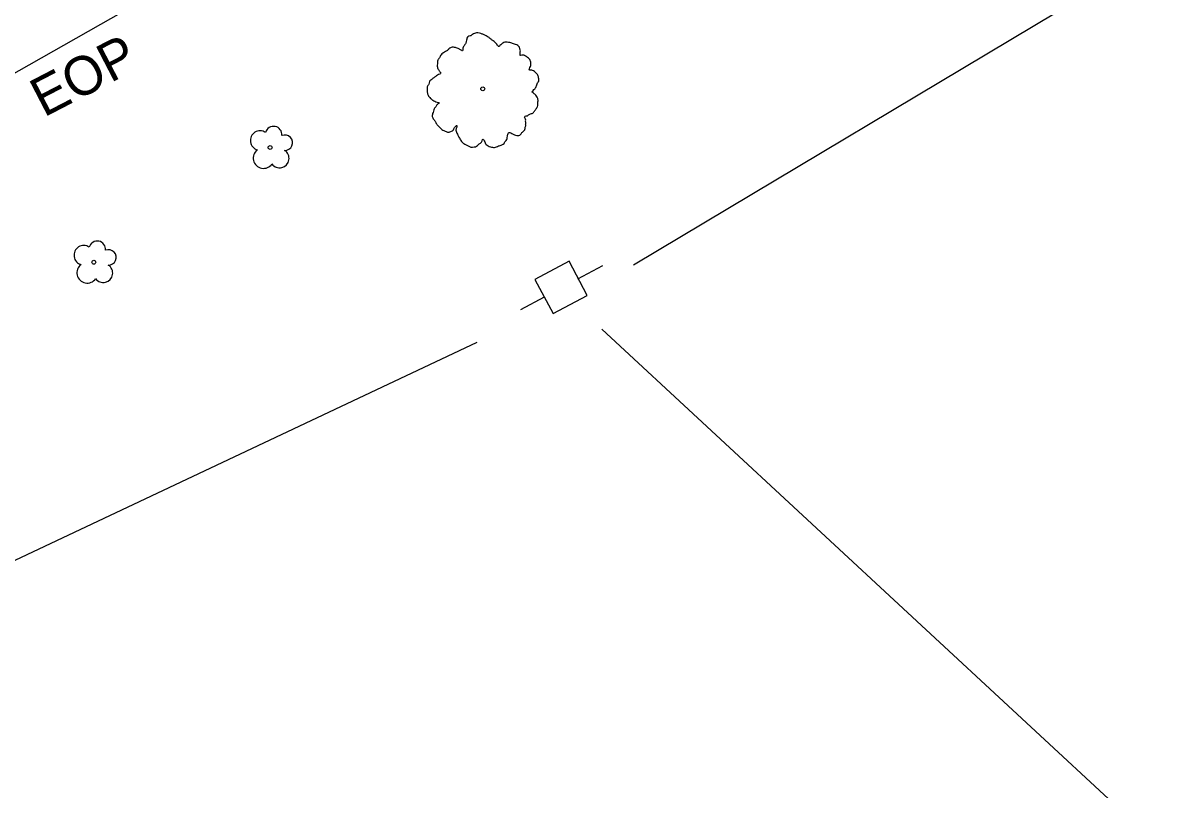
# Model space of a CAD drawing. Extents: x 2076109 to 2080761, y 592812 to 596750.
# Drawn here: x 2077136.1 to 2077285.2, y 595575.9 to 595674.8 of the extents above; entities that cross this region are included whole.
import ezdxf

# ---------------------------------------------------------------- set-up
doc = ezdxf.new("R2010")
doc.units = 0
for name, color, linetype in [('Default', 7, 'Continuous'), ('RD_EX_Road', 7, 'Continuous'), ('RD_EX_Road_txCode', 7, 'Continuous'), ('RD_EX_UT', 7, 'Continuous'), ('RD_EX_VEG', 7, 'Continuous'), ('RD_PD_ALT5_TX', 7, 'Continuous')]:
    doc.layers.add(name, color=color, linetype=linetype)

msp = doc.modelspace()

# ---------------------------------------------------------------- linework, layer by layer
at = {"layer": 'Default'}
msp.add_arc((2035586.7, 547847.96), 63546.51, 48.5011873, 49.2923126, dxfattribs=at)
msp.add_arc((2035586.7, 547847.96), 63546.51, 48.5011873, 49.2923126, dxfattribs=at)
at = {"layer": 'RD_EX_Road'}
msp.add_lwpolyline([(2076946.45, 595562.46), (2076964.21, 595572.12), (2076985.67, 595584.13), (2077003.53, 595594.22), (2077020.62, 595603.86), (2077041.5, 595615.67), (2077059.57, 595625.8), (2077078.55, 595636.46), (2077097.33, 595647.01), (2077110.03, 595654.24), (2077127.93, 595664.39), (2077149.02, 595676.34), (2077165.44, 595685.72), (2077186.78, 595697.64), (2077191.37, 595700.15), (2077199.53, 595704.6), (2077201.82, 595704.54), (2077204.49, 595706.23)], dxfattribs=at)
msp.add_lwpolyline([(2076946.45, 595562.46), (2076964.21, 595572.12), (2076985.67, 595584.13), (2077003.53, 595594.22), (2077020.62, 595603.86), (2077041.5, 595615.67), (2077059.57, 595625.8), (2077078.55, 595636.46), (2077097.33, 595647.01), (2077110.03, 595654.24), (2077127.93, 595664.39), (2077149.02, 595676.34), (2077165.44, 595685.72), (2077186.78, 595697.64), (2077191.37, 595700.15), (2077199.53, 595704.6), (2077201.82, 595704.54), (2077204.49, 595706.23)], dxfattribs=at)
at = {"layer": 'RD_EX_UT'}
for p, q in [((2077214.8, 595643.67), (2077512.89, 595821.92)), ((2077214.8, 595643.67), (2077512.89, 595821.92)), ((2077206.48, 595644.12), (2077202.07, 595641.77)), ((2077206.48, 595644.12), (2077202.07, 595641.77)), ((2077208.84, 595639.71), (2077206.48, 595644.12)), ((2077208.84, 595639.71), (2077206.48, 595644.12)), ((2077207.62, 595641.83), (2077210.83, 595643.55)), ((2077207.62, 595641.83), (2077210.83, 595643.55)), ((2077202.07, 595641.77), (2077204.43, 595637.36)), ((2077202.07, 595641.77), (2077204.43, 595637.36)), ((2077200.25, 595637.89), (2077203.31, 595639.52)), ((2077200.25, 595637.89), (2077203.31, 595639.52)), ((2077204.43, 595637.36), (2077208.84, 595639.71)), ((2077204.43, 595637.36), (2077208.84, 595639.71)), ((2077210.71, 595635.37), (2077493.63, 595372.87)), ((2077210.71, 595635.37), (2077493.63, 595372.87)), ((2076957.46, 595521.79), (2077194.62, 595633.66)), ((2076957.46, 595521.79), (2077194.62, 595633.66))]:
    msp.add_line(p, q, dxfattribs=at)
at = {"layer": 'RD_EX_VEG'}
for centre, radius in [((2077195.36, 595666.36), 0.25), ((2077195.36, 595666.36), 0.25), ((2077195.34, 595666.35), 0.0001), ((2077195.34, 595666.35), 0.0001), ((2077167.95, 595658.79), 0.25), ((2077167.95, 595658.79), 0.25), ((2077145.22, 595643.99), 0.25), ((2077145.22, 595643.99), 0.25)]:
    msp.add_circle(centre, radius, dxfattribs=at)
for centre, radius, start, end in [((2077168.4, 595660.44), 1.08, 354.6037, 164.3834), ((2077168.4, 595660.44), 1.08, 354.6037, 164.3834), ((2077166.66, 595659.69), 1.26, 56.0792, 254.3614), ((2077166.66, 595659.69), 1.26, 56.0792, 254.3614), ((2077169.85, 595659.41), 0.995, 268.39, 111.6741), ((2077169.85, 595659.41), 0.995, 268.39, 111.6741), ((2077167.1, 595657.42), 1.32, 126.51, 325.3863), ((2077167.1, 595657.42), 1.32, 126.51, 325.3863), ((2077169.17, 595657.39), 1.22, 216.1941, 57.732), ((2077169.17, 595657.39), 1.22, 216.1941, 57.732), ((2077145.67, 595645.64), 1.08, 354.6037, 164.3834), ((2077145.67, 595645.64), 1.08, 354.6037, 164.3834), ((2077143.93, 595644.89), 1.26, 56.0792, 254.3614), ((2077143.93, 595644.89), 1.26, 56.0792, 254.3614), ((2077147.12, 595644.61), 0.995, 268.39, 111.6741), ((2077147.12, 595644.61), 0.995, 268.39, 111.6741), ((2077144.37, 595642.62), 1.32, 126.51, 325.3863), ((2077144.37, 595642.62), 1.32, 126.51, 325.3863), ((2077146.44, 595642.59), 1.22, 216.1941, 57.732), ((2077146.44, 595642.59), 1.22, 216.1941, 57.732)]:
    msp.add_arc(centre, radius, start, end, dxfattribs=at)
for points in [[(2077200.1, 595671.73), (2077199.89, 595671.94), (2077199.58, 595672.08), (2077199.32, 595672.16), (2077199.1, 595672.25), (2077198.86, 595672.32), (2077198.52, 595672.38), (2077198.22, 595672.38), (2077197.97, 595672.27), (2077197.78, 595672.13), (2077197.57, 595671.95), (2077197.45, 595671.82), (2077197.34, 595671.88), (2077197.24, 595672), (2077197.1, 595672.21), (2077196.91, 595672.38), (2077196.72, 595672.54), (2077196.44, 595672.75), (2077196.17, 595672.97), (2077195.93, 595673.11), (2077195.65, 595673.28), (2077195.28, 595673.43), (2077194.94, 595673.56), (2077194.54, 595673.57), (2077194.05, 595673.37), (2077193.73, 595673.18), (2077193.45, 595673.09), (2077193.27, 595672.65), (2077193.18, 595672.27), (2077193.07, 595672.1), (2077192.85, 595671.73), (2077192.78, 595671.49), (2077192.75, 595671.26), (2077192.67, 595671.29), (2077192.35, 595671.49), (2077192.06, 595671.61), (2077191.59, 595671.72), (2077191.28, 595671.69), (2077190.99, 595671.51), (2077190.74, 595671.26), (2077190.54, 595671.17), (2077190.3, 595671.01), (2077190.23, 595670.97), (2077189.99, 595670.75), (2077189.77, 595670.34), (2077189.56, 595670.06), (2077189.51, 595669.81), (2077189.51, 595669.58), (2077189.49, 595669.28), (2077189.64, 595668.85), (2077189.83, 595668.56), (2077189.96, 595668.41), (2077189.51, 595668.14), (2077189.24, 595667.91), (2077188.89, 595667.68), (2077188.84, 595667.63), (2077188.49, 595667.3), (2077188.4, 595666.95), (2077188.21, 595666.62), (2077188.2, 595666.33), (2077188.21, 595665.93), (2077188.32, 595665.55), (2077188.62, 595665.13), (2077188.94, 595664.89), (2077189.49, 595664.65), (2077189.73, 595664.54), (2077189.59, 595664.43), (2077189.37, 595664.13), (2077189.1, 595663.8), (2077189, 595663.46), (2077188.9, 595663.18), (2077188.85, 595662.9), (2077188.95, 595662.51), (2077189.21, 595662.2), (2077189.43, 595661.81), (2077189.73, 595661.46), (2077190.09, 595661.12), (2077190.65, 595660.84), (2077190.94, 595660.76), (2077191.13, 595660.83), (2077191.52, 595660.98), (2077191.63, 595661.19), (2077192.04, 595661.63), (2077192, 595661.43), (2077191.91, 595661.05), (2077192.09, 595660.5), (2077192.28, 595660.11), (2077192.55, 595659.68), (2077192.73, 595659.43), (2077193.14, 595659.18), (2077193.47, 595659), (2077193.84, 595658.85), (2077194.25, 595658.86), (2077194.56, 595658.96), (2077194.77, 595659.14), (2077195.07, 595659.37), (2077195.22, 595659.48)], [(2077200.1, 595671.73), (2077199.89, 595671.94), (2077199.58, 595672.08), (2077199.32, 595672.16), (2077199.1, 595672.25), (2077198.86, 595672.32), (2077198.52, 595672.38), (2077198.22, 595672.38), (2077197.97, 595672.27), (2077197.78, 595672.13), (2077197.57, 595671.95), (2077197.45, 595671.82), (2077197.34, 595671.88), (2077197.24, 595672), (2077197.1, 595672.21), (2077196.91, 595672.38), (2077196.72, 595672.54), (2077196.44, 595672.75), (2077196.17, 595672.97), (2077195.93, 595673.11), (2077195.65, 595673.28), (2077195.28, 595673.43), (2077194.94, 595673.56), (2077194.54, 595673.57), (2077194.05, 595673.37), (2077193.73, 595673.18), (2077193.45, 595673.09), (2077193.27, 595672.65), (2077193.18, 595672.27), (2077193.07, 595672.1), (2077192.85, 595671.73), (2077192.78, 595671.49), (2077192.75, 595671.26), (2077192.67, 595671.29), (2077192.35, 595671.49), (2077192.06, 595671.61), (2077191.59, 595671.72), (2077191.28, 595671.69), (2077190.99, 595671.51), (2077190.74, 595671.26), (2077190.54, 595671.17), (2077190.3, 595671.01), (2077190.23, 595670.97), (2077189.99, 595670.75), (2077189.77, 595670.34), (2077189.56, 595670.06), (2077189.51, 595669.81), (2077189.51, 595669.58), (2077189.49, 595669.28), (2077189.64, 595668.85), (2077189.83, 595668.56), (2077189.96, 595668.41), (2077189.51, 595668.14), (2077189.24, 595667.91), (2077188.89, 595667.68), (2077188.84, 595667.63), (2077188.49, 595667.3), (2077188.4, 595666.95), (2077188.21, 595666.62), (2077188.2, 595666.33), (2077188.21, 595665.93), (2077188.32, 595665.55), (2077188.62, 595665.13), (2077188.94, 595664.89), (2077189.49, 595664.65), (2077189.73, 595664.54), (2077189.59, 595664.43), (2077189.37, 595664.13), (2077189.1, 595663.8), (2077189, 595663.46), (2077188.9, 595663.18), (2077188.85, 595662.9), (2077188.95, 595662.51), (2077189.21, 595662.2), (2077189.43, 595661.81), (2077189.73, 595661.46), (2077190.09, 595661.12), (2077190.65, 595660.84), (2077190.94, 595660.76), (2077191.13, 595660.83), (2077191.52, 595660.98), (2077191.63, 595661.19), (2077192.04, 595661.63), (2077192, 595661.43), (2077191.91, 595661.05), (2077192.09, 595660.5), (2077192.28, 595660.11), (2077192.55, 595659.68), (2077192.73, 595659.43), (2077193.14, 595659.18), (2077193.47, 595659), (2077193.84, 595658.85), (2077194.25, 595658.86), (2077194.56, 595658.96), (2077194.77, 595659.14), (2077195.07, 595659.37), (2077195.22, 595659.48)], [(2077195.22, 595659.48), (2077195.28, 595659.66), (2077195.4, 595659.88), (2077195.45, 595659.81), (2077195.55, 595659.66), (2077195.67, 595659.39), (2077195.8, 595659.19), (2077196.06, 595658.99), (2077196.34, 595658.89), (2077196.86, 595658.81), (2077197.37, 595658.99), (2077197.84, 595659.12), (2077198.11, 595659.32), (2077198.22, 595659.52), (2077198.52, 595659.92), (2077198.53, 595660.24), (2077198.57, 595660.37), (2077198.76, 595660.74), (2077198.85, 595660.73), (2077199.09, 595660.59), (2077199.45, 595660.44), (2077199.74, 595660.36), (2077200.03, 595660.34), (2077200.23, 595660.47), (2077200.47, 595660.79), (2077200.77, 595661.06), (2077200.81, 595661.22), (2077200.83, 595661.4), (2077200.9, 595661.6), (2077200.89, 595661.81), (2077200.91, 595661.99), (2077200.89, 595662.13), (2077200.9, 595662.33), (2077200.84, 595662.54), (2077200.76, 595662.67), (2077200.82, 595662.82), (2077201.07, 595662.87), (2077201.17, 595662.92), (2077201.33, 595663.07), (2077201.73, 595663.19), (2077202.03, 595663.47), (2077202.27, 595663.82), (2077202.41, 595664.06), (2077202.47, 595664.37), (2077202.48, 595664.69), (2077202.5, 595664.9), (2077202.44, 595665.11), (2077202.28, 595665.42), (2077202.12, 595665.62), (2077201.85, 595665.84), (2077201.73, 595666.01), (2077201.78, 595666.03), (2077201.88, 595666.15), (2077202.06, 595666.36), (2077202.29, 595666.75), (2077202.5, 595667.23), (2077202.52, 595667.25), (2077202.61, 595667.5), (2077202.56, 595667.8), (2077202.5, 595667.99), (2077202.42, 595668.21), (2077202.25, 595668.39), (2077202.02, 595668.59), (2077201.78, 595668.73), (2077201.56, 595668.78), (2077201.35, 595668.8), (2077201.39, 595668.96), (2077201.51, 595669.26), (2077201.57, 595669.4), (2077201.56, 595669.63), (2077201.52, 595669.93), (2077201.26, 595670.32), (2077200.74, 595670.66), (2077200.38, 595670.71), (2077200.15, 595670.67), (2077200.19, 595670.8), (2077200.17, 595671.08), (2077200.21, 595671.28), (2077200.16, 595671.49), (2077200.11, 595671.66), (2077200.06, 595671.76)], [(2077195.22, 595659.48), (2077195.28, 595659.66), (2077195.4, 595659.88), (2077195.45, 595659.81), (2077195.55, 595659.66), (2077195.67, 595659.39), (2077195.8, 595659.19), (2077196.06, 595658.99), (2077196.34, 595658.89), (2077196.86, 595658.81), (2077197.37, 595658.99), (2077197.84, 595659.12), (2077198.11, 595659.32), (2077198.22, 595659.52), (2077198.52, 595659.92), (2077198.53, 595660.24), (2077198.57, 595660.37), (2077198.76, 595660.74), (2077198.85, 595660.73), (2077199.09, 595660.59), (2077199.45, 595660.44), (2077199.74, 595660.36), (2077200.03, 595660.34), (2077200.23, 595660.47), (2077200.47, 595660.79), (2077200.77, 595661.06), (2077200.81, 595661.22), (2077200.83, 595661.4), (2077200.9, 595661.6), (2077200.89, 595661.81), (2077200.91, 595661.99), (2077200.89, 595662.13), (2077200.9, 595662.33), (2077200.84, 595662.54), (2077200.76, 595662.67), (2077200.82, 595662.82), (2077201.07, 595662.87), (2077201.17, 595662.92), (2077201.33, 595663.07), (2077201.73, 595663.19), (2077202.03, 595663.47), (2077202.27, 595663.82), (2077202.41, 595664.06), (2077202.47, 595664.37), (2077202.48, 595664.69), (2077202.5, 595664.9), (2077202.44, 595665.11), (2077202.28, 595665.42), (2077202.12, 595665.62), (2077201.85, 595665.84), (2077201.73, 595666.01), (2077201.78, 595666.03), (2077201.88, 595666.15), (2077202.06, 595666.36), (2077202.29, 595666.75), (2077202.5, 595667.23), (2077202.52, 595667.25), (2077202.61, 595667.5), (2077202.56, 595667.8), (2077202.5, 595667.99), (2077202.42, 595668.21), (2077202.25, 595668.39), (2077202.02, 595668.59), (2077201.78, 595668.73), (2077201.56, 595668.78), (2077201.35, 595668.8), (2077201.39, 595668.96), (2077201.51, 595669.26), (2077201.57, 595669.4), (2077201.56, 595669.63), (2077201.52, 595669.93), (2077201.26, 595670.32), (2077200.74, 595670.66), (2077200.38, 595670.71), (2077200.15, 595670.67), (2077200.19, 595670.8), (2077200.17, 595671.08), (2077200.21, 595671.28), (2077200.16, 595671.49), (2077200.11, 595671.66), (2077200.06, 595671.76)]]:
    msp.add_spline(points, degree=3, dxfattribs=at)

# ---------------------------------------------------------------- texts
at = {"layer": 'RD_EX_Road_txCode'}
msp.add_text('EOP', height=5, rotation=27.4401, dxfattribs=at).set_placement((2077138.78, 595662.63))
msp.add_text('EOP', height=5, rotation=27.4401, dxfattribs=at).set_placement((2077138.78, 595662.63))
at = {"layer": 'RD_PD_ALT5_TX'}
msp.add_text('S-50 (Four Holes Road)', height=10, rotation=29.4729, dxfattribs=at).set_placement((2077043.65, 595629.66))
msp.add_text('S-50 (Four Holes Road)', height=10, rotation=29.4729, dxfattribs=at).set_placement((2077043.65, 595629.66))

doc.saveas('drawing.dxf')
